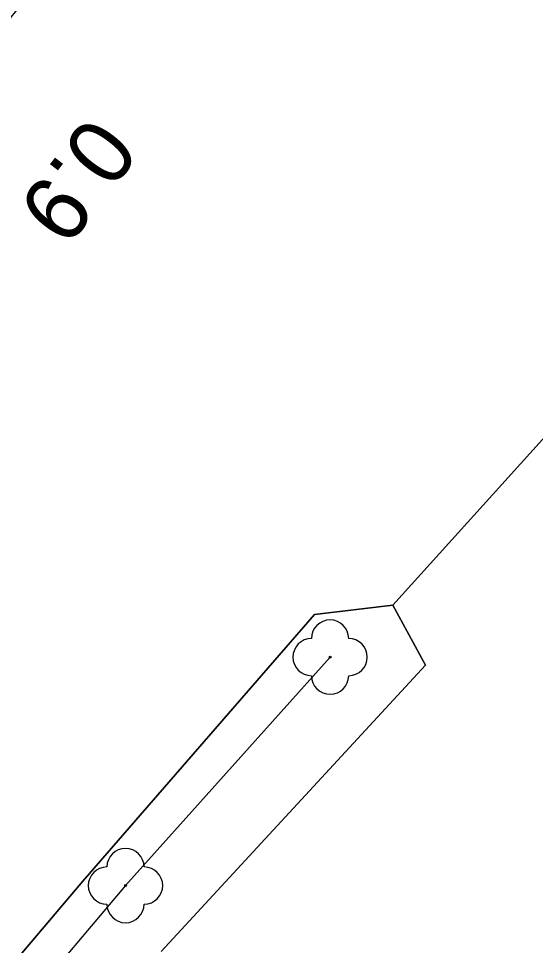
# Model space of a CAD drawing. Extents: x -495905 to -478420, y -1113297 to -1107716.
# Drawn here: x -479277.6 to -479222, y -1111225.6 to -1111125.9 of the extents above; entities that cross this region are included whole.
import ezdxf

# ---------------------------------------------------------------- set-up
doc = ezdxf.new("R2010")
doc.units = 0
for name, color, linetype in [('2D_VRSTEVNICE', 7, 'Continuous'), ('C5_HECTOMETRY', 7, 'Continuous'), ('ttp', 7, 'Continuous'), ('zamereni', 7, 'Continuous'), ('ZELEN MIMO LES', 7, 'Continuous')]:
    doc.layers.add(name, color=color, linetype=linetype)

msp = doc.modelspace()

# ---------------------------------------------------------------- linework, layer by layer
at = {"layer": '2D_VRSTEVNICE'}
for points in [[(-479299.489, -1111129.774), (-479291.104, -1111123.399), (-479282.233, -1111113.706), (-479267.457, -1111103.69), (-479263.97, -1111100.395), (-479261.432, -1111096.898), (-479261.413, -1111096.872), (-479252.981, -1111087.033), (-479248.875, -1111083.57), (-479245.18, -1111080.15), (-479239.606, -1111074.979), (-479242.669, -1111080.465), (-479242.759, -1111082.419), (-479242.252, -1111084.55), (-479241.709, -1111085.909), (-479249.724, -1111089.408), (-479257.015, -1111098.85), (-479257.107, -1111098.963)], [(-479257.107, -1111098.963), (-479267.897, -1111112.843), (-479274.797, -1111121.31), (-479279.491, -1111127.061), (-479287.802, -1111138.815), (-479288.709, -1111147.541), (-479291.705, -1111173.298)]]:
    msp.add_open_spline(points, degree=2, dxfattribs=at)
at = {"layer": 'ttp'}
for points in [[(-479296.3, -1111248.95), (-479270.68, -1111218.7), (-479245.79, -1111190.04), (-479237.34, -1111189.01), (-479220.64, -1111170.47), (-479209.97, -1111157.23), (-479207.04, -1111149.17), (-479188.45, -1111128.43)], [(-479191.235, -1111138.83), (-479202.78, -1111153.95), (-479209.97, -1111157.23), (-479220.64, -1111170.47), (-479237.34, -1111189.01), (-479233.86, -1111195.47), (-479262.25, -1111226.29)]]:
    msp.add_lwpolyline(points, dxfattribs=at)
at = {"layer": 'zamereni'}
for p, q in [((-479237.34, -1111189.01), (-479220.64, -1111170.47)), ((-479237.34, -1111189.01), (-479245.79, -1111190.04)), ((-479233.86, -1111195.47), (-479237.34, -1111189.01)), ((-479245.79, -1111190.04), (-479270.68, -1111218.7)), ((-479244.1, -1111194.61), (-479266.09, -1111219.19)), ((-479262.25, -1111226.29), (-479233.86, -1111195.47)), ((-479244.1, -1111194.61), (-479244.1, -1111194.61)), ((-479270.68, -1111218.7), (-479296.3, -1111248.95)), ((-479266.09, -1111219.19), (-479292.9, -1111250.81)), ((-479266.09, -1111219.19), (-479266.09, -1111219.19))]:
    msp.add_line(p, q, dxfattribs=at)
for centre in [(-479244.1, -1111194.61), (-479266.09, -1111219.19)]:
    msp.add_circle(centre, 0.1, dxfattribs=at)
for centre, start, end in [((-479244.1, -1111192.61), 0, 180), ((-479246.1, -1111194.61), 90, 270), ((-479242.1, -1111194.61), 270, 90), ((-479244.1, -1111196.61), 180, 0), ((-479266.09, -1111217.19), 0, 180), ((-479268.09, -1111219.19), 90, 270), ((-479264.09, -1111219.19), 270, 90), ((-479266.09, -1111221.19), 180, 0)]:
    msp.add_arc(centre, 2, start, end, dxfattribs=at)
at = {"layer": 'ZELEN MIMO LES'}
msp.add_lwpolyline([(-479262.25, -1111226.29), (-479233.86, -1111195.47), (-479237.34, -1111189.01), (-479245.79, -1111190.04), (-479270.68, -1111218.7), (-479296.3, -1111248.95)], dxfattribs=at)

# ---------------------------------------------------------------- texts
at = {"layer": 'C5_HECTOMETRY'}
msp.add_text('0.9', height=7, rotation=232.52125, dxfattribs=at).set_placement((-479269.983, -1111136.066))

doc.saveas('drawing.dxf')
